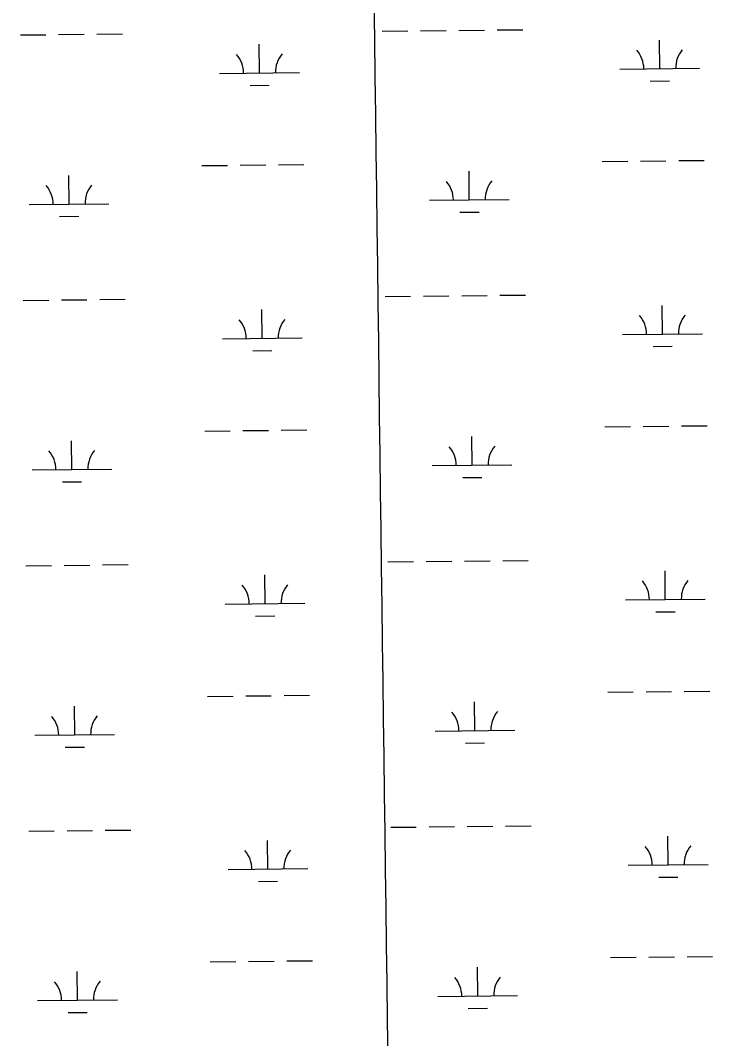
# Model space of a CAD drawing. Extents: x 3734862 to 3772949, y 391520 to 417239.
# Drawn here: x 3756978 to 3757846, y 409473 to 410750 of the extents above; entities that cross this region are included whole.
import ezdxf

# ---------------------------------------------------------------- set-up
doc = ezdxf.new("R2010")
doc.units = 0
doc.layers.add('V-GRID-MAJR', color=7, linetype='Continuous')
doc.layers.add('V-WETL-SWMP', color=7, linetype='Continuous')

msp = doc.modelspace()

# ---------------------------------------------------------------- linework, layer by layer
at = {"layer": 'V-GRID-MAJR'}
msp.add_spline([(3757600.991, 397094.195), (3757521.699, 403151.107), (3757442.364, 409211.393), (3757363.028, 415271.68200000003), (3757362.984, 415275.05)], degree=3, dxfattribs=at)
at = {"layer": 'V-WETL-SWMP'}
for p, q in [((3756978.185093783, 410731.2890854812), (3757010.183308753, 410731.62707771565)), ((3757026.182416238, 410731.796073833), (3757058.180631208, 410732.1340660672)), ((3757074.1797386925, 410732.3030621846), (3757106.177953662, 410732.6410544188)), ((3757432.067773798, 410736.08337857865), (3757464.065988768, 410736.42137081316)), ((3757480.0650962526, 410736.59036693), (3757512.0633112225, 410736.9283591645)), ((3757528.0624187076, 410737.0973552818), (3757560.060633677, 410737.4353475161)), ((3757576.059741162, 410737.6043436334), (3757608.057956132, 410737.9423358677)), ((3757278.0203473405, 410683.71136859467), (3757277.640106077, 410719.7093604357)), ((3757779.9003498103, 410689.01265004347), (3757779.520108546, 410725.0106418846)), ((3757228.0231364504, 410683.1832557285), (3757328.017558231, 410684.2394814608)), ((3757729.9031389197, 410688.4845371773), (3757829.8975607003, 410689.5407629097)), ((3757266.184002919, 410668.15448228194), (3757290.1826641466, 410668.40797645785)), ((3757768.0640053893, 410673.45576373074), (3757792.0626666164, 410673.7092579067)), ((3757205.835664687, 410567.5104534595), (3757237.8338796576, 410567.84844569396)), ((3757253.832987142, 410568.01744181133), (3757285.831202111, 410568.35543404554)), ((3757301.830309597, 410568.5244301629), (3757333.8285245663, 410568.8624223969)), ((3757707.7156671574, 410572.8117349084), (3757739.713882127, 410573.1497271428)), ((3757755.7129896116, 410573.3187232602), (3757787.7112045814, 410573.6567154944)), ((3757803.710312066, 410573.8257116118), (3757835.708527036, 410574.16370384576)), ((3757039.271389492, 410519.3184704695), (3757038.8911482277, 410555.31646231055)), ((3757541.151391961, 410524.6197519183), (3757540.771150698, 410560.6177437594)), ((3756989.2741786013, 410518.7903576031), (3757089.268600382, 410519.8465833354)), ((3757491.1541810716, 410524.0916390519), (3757591.1486028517, 410525.14786478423)), ((3757027.435045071, 410503.76158415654), (3757051.433706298, 410504.0150783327)), ((3757529.3150475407, 410509.06286560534), (3757553.3137087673, 410509.3163597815)), ((3757029.696215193, 410399.139631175), (3757061.6944301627, 410399.4776234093)), ((3757077.6935376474, 410399.6466195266), (3757109.691752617, 410399.9846117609)), ((3757435.5815727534, 410403.4269359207), (3757467.5797877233, 410403.7649281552)), ((3757483.578895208, 410403.9339242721), (3757515.5771101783, 410404.2719165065)), ((3757531.576217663, 410404.4409126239), (3757563.5744326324, 410404.7789048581)), ((3757579.573540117, 410404.9479009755), (3757611.571755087, 410405.2858932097)), ((3756981.698892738, 410398.6326428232), (3757013.697107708, 410398.9706350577)), ((3757281.5341462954, 410351.0549259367), (3757281.153905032, 410387.0529177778)), ((3757783.4141487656, 410356.35620738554), (3757783.033907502, 410392.35419922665)), ((3757231.536935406, 410350.5268130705), (3757331.5313571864, 410351.5830388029)), ((3757733.4169378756, 410355.8280945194), (3757833.411359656, 410356.8843202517)), ((3757269.6978018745, 410335.49803962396), (3757293.696463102, 410335.7515337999)), ((3757771.5778043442, 410340.7993210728), (3757795.5764655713, 410341.0528152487)), ((3757209.349463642, 410234.8540108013), (3757241.347678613, 410235.1920030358)), ((3757257.346786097, 410235.36099915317), (3757289.3450010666, 410235.6989913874)), ((3757305.344108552, 410235.86798750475), (3757337.3423235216, 410236.20597973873)), ((3757711.2294661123, 410240.15529225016), (3757743.227681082, 410240.4932844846)), ((3757759.2267885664, 410240.662280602), (3757791.2250035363, 410241.00027283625)), ((3757807.2241110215, 410241.16926895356), (3757839.2223259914, 410241.50726118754)), ((3757042.785188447, 410186.6620278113), (3757042.404947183, 410222.6600196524)), ((3757544.6651909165, 410191.96330926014), (3757544.284949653, 410227.9613011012)), ((3756992.7879775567, 410186.1339149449), (3757092.782399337, 410187.1901406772)), ((3757494.6679800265, 410191.43519639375), (3757594.662401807, 410192.49142212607)), ((3757030.948844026, 410171.1051414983), (3757054.947505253, 410171.35863567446)), ((3757532.8288464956, 410176.4064229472), (3757556.827507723, 410176.6599171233)), ((3757439.0953717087, 410070.77049326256), (3757471.0935866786, 410071.108485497)), ((3757487.0926941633, 410071.27748161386), (3757519.090909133, 410071.61547384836)), ((3757535.090016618, 410071.7844699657), (3757567.0882315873, 410072.12246219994)), ((3757583.0873390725, 410072.2914583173), (3757615.085554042, 410072.6294505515)), ((3756985.2126916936, 410065.97620016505), (3757017.210906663, 410066.3141923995)), ((3757033.2100141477, 410066.48318851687), (3757065.2082291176, 410066.8211807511)), ((3757081.2073366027, 410066.99017686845), (3757113.2055515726, 410067.32816910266)), ((3757786.9279477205, 410023.6997647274), (3757786.5477064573, 410059.69775656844)), ((3757285.0479452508, 410018.3984832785), (3757284.667703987, 410054.3964751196)), ((3757235.0507343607, 410017.87037041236), (3757335.0451561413, 410018.9265961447)), ((3757736.930736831, 410023.1716518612), (3757836.9251586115, 410024.22787759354)), ((3757775.0916032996, 410008.14287841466), (3757799.090264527, 410008.39637259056)), ((3757273.2116008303, 410002.8415969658), (3757297.2102620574, 410003.0950911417)), ((3757212.8632625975, 409902.19756814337), (3757244.861477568, 409902.5355603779)), ((3757260.8605850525, 409902.7045564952), (3757292.8588000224, 409903.04254872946)), ((3757308.857907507, 409903.21154484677), (3757340.8561224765, 409903.54953708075)), ((3757714.743265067, 409907.49884959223), (3757746.7414800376, 409907.8368418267)), ((3757762.7405875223, 409908.00583794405), (3757794.7388024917, 409908.34383017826)), ((3757810.737909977, 409908.5128262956), (3757842.7361249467, 409908.8508185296)), ((3757046.298987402, 409854.00558515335), (3757045.9187461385, 409890.0035769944)), ((3757548.178989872, 409859.3068666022), (3757547.798748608, 409895.30485844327)), ((3756996.301776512, 409853.47747228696), (3757096.2961982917, 409854.5336980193)), ((3757498.181778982, 409858.77875373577), (3757598.176200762, 409859.83497946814)), ((3757034.462642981, 409838.4486988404), (3757058.461304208, 409838.70219301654)), ((3757536.3426454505, 409843.74998028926), (3757560.341306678, 409844.0034744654)), ((3757442.609170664, 409738.1140506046), (3757474.6073856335, 409738.4520428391)), ((3757490.606493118, 409738.6210389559), (3757522.604708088, 409738.95903119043)), ((3757538.603815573, 409739.12802730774), (3757570.6020305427, 409739.466019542)), ((3757586.601138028, 409739.6350156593), (3757618.5993529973, 409739.9730078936)), ((3756988.7264906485, 409733.31975750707), (3757020.7247056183, 409733.6577497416)), ((3757036.723813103, 409733.82674585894), (3757068.722028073, 409734.16473809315)), ((3757084.721135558, 409734.3337342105), (3757116.719350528, 409734.67172644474)), ((3757790.4417466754, 409691.0433220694), (3757790.061505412, 409727.0413139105)), ((3757288.561744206, 409685.7420406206), (3757288.181502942, 409721.74003246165)), ((3757238.5645333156, 409685.21392775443), (3757338.558955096, 409686.27015348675)), ((3757740.444535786, 409690.51520920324), (3757840.4389575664, 409691.57143493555)), ((3757778.605402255, 409675.48643575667), (3757802.6040634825, 409675.7399299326)), ((3757276.725399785, 409670.18515430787), (3757300.7240610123, 409670.4386484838)), ((3757216.3770615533, 409569.54112548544), (3757248.3752765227, 409569.8791177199)), ((3757264.3743840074, 409570.04811383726), (3757296.3725989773, 409570.38610607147)), ((3757312.371706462, 409570.55510218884), (3757344.3699214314, 409570.8930944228)), ((3757718.2570640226, 409574.84240693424), (3757750.255278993, 409575.18039916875)), ((3757766.2543864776, 409575.3493952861), (3757798.252601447, 409575.68738752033)), ((3757814.251708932, 409575.8563836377), (3757846.2499239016, 409576.1943758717)), ((3757049.812786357, 409521.3491424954), (3757049.432545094, 409557.3471343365)), ((3757551.6927888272, 409526.65042394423), (3757551.3125475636, 409562.64841578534)), ((3756999.815575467, 409520.821029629), (3757099.809997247, 409521.87725536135)), ((3757501.695577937, 409526.12231107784), (3757601.689999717, 409527.17853681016)), ((3757037.9764419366, 409505.79225618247), (3757061.975103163, 409506.0457503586)), ((3757539.8564444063, 409511.09353763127), (3757563.855105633, 409511.3470318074))]:
    msp.add_line(p, q, dxfattribs=at)
for centre, radius, start, end in [((3757222.775477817, 410683.60265518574), 35.24628790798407, 359.8333639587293, 41.377022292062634), ((3757333.255186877, 410684.76963539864), 35.24628790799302, 139.83336095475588, 181.3770192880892), ((3757724.6554802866, 410688.90393663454), 35.24628790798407, 359.8333639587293, 41.377022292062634), ((3757835.135189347, 410690.0709168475), 35.24628790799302, 139.83336095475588, 181.3770192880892), ((3756984.0265199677, 410519.2097570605), 35.24628790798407, 359.8333639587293, 41.377022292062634), ((3757094.5062290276, 410520.37673727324), 35.24628790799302, 139.83336095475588, 181.3770192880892), ((3757485.906522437, 410524.5110385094), 35.24628790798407, 359.8333639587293, 41.377022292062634), ((3757596.386231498, 410525.67801872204), 35.24628790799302, 139.83336095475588, 181.3770192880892), ((3757226.289276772, 410350.94621252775), 35.24628790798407, 359.8333639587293, 41.377022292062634), ((3757336.768985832, 410352.1131927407), 35.24628790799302, 139.83336095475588, 181.3770192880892), ((3757728.1692792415, 410356.2474939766), 35.24628790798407, 359.8333639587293, 41.377022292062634), ((3757838.6489883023, 410357.4144741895), 35.24628790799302, 139.83336095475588, 181.3770192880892), ((3756987.540318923, 410186.55331440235), 35.24628790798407, 359.8333639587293, 41.377022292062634), ((3757098.0200279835, 410187.720294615), 35.24628790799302, 139.83336095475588, 181.3770192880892), ((3757489.420321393, 410191.8545958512), 35.24628790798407, 359.8333639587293, 41.377022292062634), ((3757599.9000304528, 410193.0215760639), 35.24628790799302, 139.83336095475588, 181.3770192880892), ((3757340.2827847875, 410019.4567500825), 35.24628790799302, 139.83336095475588, 181.3770192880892), ((3757731.6830781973, 410023.5910513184), 35.24628790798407, 359.8333639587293, 41.377022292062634), ((3757842.162787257, 410024.75803153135), 35.24628790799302, 139.83336095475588, 181.3770192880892), ((3757229.8030757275, 410018.2897698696), 35.24628790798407, 359.8333639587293, 41.377022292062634), ((3756991.054117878, 409853.8968717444), 35.24628790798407, 359.8333639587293, 41.377022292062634), ((3757101.533826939, 409855.0638519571), 35.24628790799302, 139.83336095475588, 181.3770192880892), ((3757492.934120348, 409859.1981531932), 35.24628790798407, 359.8333639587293, 41.377022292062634), ((3757603.413829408, 409860.36513340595), 35.24628790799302, 139.83336095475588, 181.3770192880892), ((3757735.1968771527, 409690.93460866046), 35.24628790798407, 359.8333639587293, 41.377022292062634), ((3757845.676586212, 409692.10158887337), 35.24628790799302, 139.83336095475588, 181.3770192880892), ((3757233.3168746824, 409685.6333272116), 35.24628790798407, 359.8333639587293, 41.377022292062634), ((3757343.796583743, 409686.80030742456), 35.24628790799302, 139.83336095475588, 181.3770192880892), ((3756994.567916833, 409521.24042908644), 35.24628790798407, 359.8333639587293, 41.377022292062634), ((3757105.0476258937, 409522.40740929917), 35.24628790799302, 139.83336095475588, 181.3770192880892), ((3757496.447919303, 409526.5417105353), 35.24628790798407, 359.8333639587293, 41.377022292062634), ((3757606.9276283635, 409527.70869074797), 35.24628790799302, 139.83336095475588, 181.3770192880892)]:
    msp.add_arc(centre, radius, start, end, dxfattribs=at)

doc.saveas('drawing.dxf')
